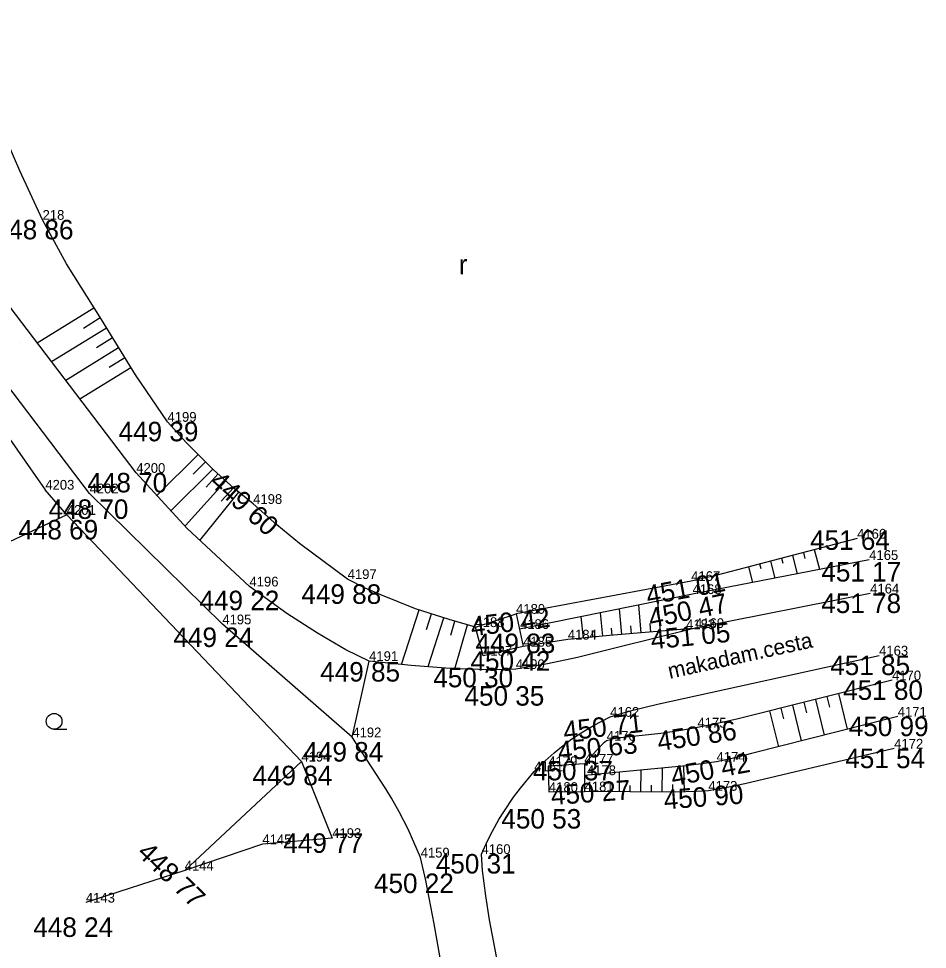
# Model space of a CAD drawing. Extents: x -559180 to -551373, y -1076947 to -1072071.
# Drawn here: x -553822.61 to -553776.05, y -1074354.88 to -1074307.18 of the extents above; entities that cross this region are included whole.
import ezdxf

# ---------------------------------------------------------------- set-up
doc = ezdxf.new("R2010")
doc.units = 0
for name, color, linetype in [('12_PLOTY', 7, 'Continuous'), ('17_KOMUNIKACE', 7, 'Continuous'), ('18_POLOHOPIS', 7, 'Continuous'), ('1_VODA_ZN', 7, 'Continuous'), ('26_SRAFY', 7, 'Continuous'), ('27_HRANA_PATA', 7, 'Continuous'), ('3_BODY', 7, 'Continuous'), ('45_ZN_KULTURY', 7, 'Continuous'), ('52_POPIS_UCELOVY', 7, 'Continuous'), ('6_VYSKY', 7, 'Continuous')]:
    doc.layers.add(name, color=color, linetype=linetype)

# ---------------------------------------------------------------- blocks, each defined once
blk = doc.blocks.new('ZAHRAD')
at = {"layer": '45_ZN_KULTURY'}
blk.add_line((0, 0), (0.65, 0.003), dxfattribs=at)
blk.add_circle((0, 0.403), 0.403, dxfattribs=at)
blk = doc.blocks.new('ROLE')
at = {"layer": '45_ZN_KULTURY'}
blk.add_text('r', height=1, dxfattribs=at).set_placement((0, 0.048))
blk = doc.blocks.new('POINT_DISPLAY')
blk.add_line((0, 0), (0, 0))

msp = doc.modelspace()

# ---------------------------------------------------------------- linework, layer by layer
at = {"layer": '12_PLOTY'}
for p, q in [((-553831.19, -1074317.2), (-553821.24, -1074331.32)), ((-553820.14, -1074332.61), (-553821.24, -1074331.32)), ((-553820.14, -1074332.61), (-553830.72, -1074337.57)), ((-553820.14, -1074332.61), (-553808.12, -1074345.25)), ((-553814.1, -1074350.84), (-553808.12, -1074345.25)), ((-553808.12, -1074345.25), (-553806.54, -1074349.17)), ((-553806.54, -1074349.17), (-553810.12, -1074349.49)), ((-553810.12, -1074349.49), (-553814.1, -1074350.84)), ((-553814.1, -1074350.84), (-553819.16, -1074352.48))]:
    msp.add_line(p, q, dxfattribs=at)
at = {"layer": '17_KOMUNIKACE'}
for p, q in [((-553816.58, -1074330.46), (-553824.62, -1074319.9)), ((-553818.97, -1074331.51), (-553826.63, -1074321.44)), ((-553812.17, -1074338.22), (-553818.97, -1074331.51)), ((-553778.98, -1074336.64), (-553787.95, -1074338.41)), ((-553805.51, -1074344.01), (-553812.17, -1074338.22)), ((-553805.51, -1074344.01), (-553804.65, -1074340.1))]:
    msp.add_line(p, q, dxfattribs=at)
for points in [[(-553810.78, -1074336.28), (-553813.982, -1074333.299), (-553816.58, -1074330.46)], [(-553804.65, -1074340.1), (-553805.841, -1074339.529), (-553807.295, -1074338.68), (-553808.874, -1074337.671), (-553810.78, -1074336.28)], [(-553787.95, -1074338.41), (-553793.978, -1074339.916), (-553795.517, -1074340.243), (-553797.14, -1074340.51)], [(-553797.14, -1074340.51), (-553798.541, -1074340.546), (-553800.498, -1074340.487), (-553802.489, -1074340.327), (-553804.65, -1074340.1)], [(-553792.3, -1074342.96), (-553791.796, -1074342.802), (-553791.137, -1074342.627), (-553789.874, -1074342.313), (-553778.52, -1074339.82)], [(-553796.19, -1074345.76), (-553795.632, -1074345.213), (-553795.174, -1074344.805), (-553794.713, -1074344.431), (-553794.264, -1074344.096), (-553793.936, -1074343.875), (-553793.696, -1074343.723), (-553793.159, -1074343.408), (-553792.3, -1074342.96)], [(-553802.01, -1074350.17), (-553802.647, -1074348.718), (-553803.103, -1074347.835), (-553803.495, -1074347.132), (-553803.795, -1074346.657), (-553805.51, -1074344.01)], [(-553798.89, -1074349.99), (-553798.585, -1074349.313), (-553798.333, -1074348.819), (-553798.004, -1074348.227), (-553797.742, -1074347.821), (-553797.248, -1074347.073), (-553796.899, -1074346.608), (-553796.19, -1074345.76)], [(-553799.54, -1074363.63), (-553801.319, -1074353.577), (-553801.736, -1074351.356), (-553802.01, -1074350.17)], [(-553796.65, -1074362.93), (-553798.484, -1074353.362), (-553798.673, -1074352.127), (-553798.833, -1074350.831), (-553798.89, -1074349.99)]]:
    msp.add_lwpolyline(points, dxfattribs=at)
at = {"layer": '18_POLOHOPIS'}
for p, q in [((-553799.2, -1074338.36), (-553797.12, -1074337.68)), ((-553797.12, -1074337.68), (-553796.76, -1074339.36)), ((-553798.81, -1074339.83), (-553799.2, -1074338.36)), ((-553796.76, -1074339.36), (-553798.81, -1074339.83)), ((-553793.62, -1074345.37), (-553795.47, -1074345.49)), ((-553793.62, -1074345.37), (-553793.61, -1074346.78)), ((-553795.47, -1074345.49), (-553795.44, -1074346.81)), ((-553795.44, -1074346.81), (-553793.61, -1074346.78))]:
    msp.add_line(p, q, dxfattribs=at)
at = {"layer": '26_SRAFY'}
for p, q in [((-553821.649, -1074323.803), (-553818.747, -1074321.994)), ((-553819.287, -1074323.035), (-553818.431, -1074322.501)), ((-553820.922, -1074324.758), (-553818.11, -1074323.02)), ((-553818.624, -1074324.04), (-553817.796, -1074323.528)), ((-553820.194, -1074325.713), (-553817.482, -1074324.036)), ((-553817.966, -1074325.038), (-553817.167, -1074324.544)), ((-553819.467, -1074326.669), (-553816.853, -1074325.052)), ((-553815.519, -1074331.62), (-553813.412, -1074329.514)), ((-553813.673, -1074330.523), (-553813.038, -1074329.889)), ((-553814.789, -1074332.386), (-553812.664, -1074330.263)), ((-553812.999, -1074331.192), (-553812.388, -1074330.516)), ((-553814.059, -1074333.153), (-553811.997, -1074330.87)), ((-553813.329, -1074333.919), (-553811.325, -1074331.453)), ((-553812.232, -1074331.917), (-553811.605, -1074331.223)), ((-553781.56, -1074335.409), (-553781.824, -1074334.4)), ((-553783.438, -1074335.111), (-553783.508, -1074334.841)), ((-553782.702, -1074335.63), (-553782.947, -1074334.694)), ((-553782.309, -1074334.839), (-553782.386, -1074334.547)), ((-553784.985, -1074336.072), (-553785.192, -1074335.282)), ((-553784.566, -1074335.383), (-553784.631, -1074335.135)), ((-553783.843, -1074335.851), (-553784.069, -1074334.988)), ((-553790.853, -1074337.232), (-553790.733, -1074338.663)), ((-553789.872, -1074337.033), (-553789.742, -1074338.58)), ((-553802.988, -1074340.274), (-553802.083, -1074337.48)), ((-553801.706, -1074338.478), (-553801.449, -1074337.685)), ((-553792.815, -1074337.629), (-553792.701, -1074338.832)), ((-553791.834, -1074337.43), (-553791.724, -1074338.746)), ((-553801.622, -1074340.384), (-553800.815, -1074337.89)), ((-553800.465, -1074338.772), (-553800.262, -1074338.058)), ((-553800.257, -1074340.494), (-553799.616, -1074338.242)), ((-553793.797, -1074337.828), (-553793.692, -1074338.926)), ((-553790.275, -1074338.175), (-553790.238, -1074338.622)), ((-553793.23, -1074338.534), (-553793.197, -1074338.879)), ((-553792.251, -1074338.41), (-553792.219, -1074338.788)), ((-553791.263, -1074338.293), (-553791.229, -1074338.705)), ((-553781.314, -1074343.898), (-553781.771, -1074342.067)), ((-553781.045, -1074342.469), (-553781.182, -1074341.92)), ((-553780.137, -1074343.6), (-553780.593, -1074341.773)), ((-553783.4, -1074343.059), (-553783.537, -1074342.508)), ((-553782.49, -1074344.196), (-553782.949, -1074342.361)), ((-553782.222, -1074342.764), (-553782.36, -1074342.214)), ((-553783.667, -1074344.495), (-553784.126, -1074342.655)), ((-553791.833, -1074345.792), (-553791.841, -1074346.793)), ((-553790.737, -1074345.688), (-553790.745, -1074346.801)), ((-553789.64, -1074345.583), (-553789.649, -1074346.809)), ((-553788.544, -1074345.479), (-553788.516, -1074346.805)), ((-553791.291, -1074346.48), (-553791.293, -1074346.797)), ((-553790.195, -1074346.454), (-553790.197, -1074346.805)), ((-553789.099, -1074346.428), (-553789.102, -1074346.813))]:
    msp.add_line(p, q, dxfattribs=at)
at = {"layer": '27_HRANA_PATA'}
for p, q in [((-553779.03, -1074334.92), (-553788.08, -1074336.67)), ((-553788.15, -1074336), (-553797.12, -1074337.68)), ((-553788.08, -1074336.67), (-553796.951, -1074338.466)), ((-553794.47, -1074339), (-553796.76, -1074339.36))]:
    msp.add_line(p, q, dxfattribs=at)
for points in [[(-553821.38, -1074317.49), (-553822.552, -1074314.986), (-553823.526, -1074312.733), (-553824.904, -1074309.437), (-553825.72, -1074307.18)], [(-553814.98, -1074327.84), (-553816.62, -1074325.429), (-553818.367, -1074322.604), (-553820.149, -1074319.746), (-553821.38, -1074317.49)], [(-553810.59, -1074332.05), (-553811.588, -1074331.239), (-553812.621, -1074330.306), (-553814.007, -1074328.919), (-553814.98, -1074327.84)], [(-553805.75, -1074335.9), (-553808.219, -1074334.073), (-553809.386, -1074333.123), (-553810.59, -1074332.05)], [(-553779.65, -1074333.83), (-553785.771, -1074335.434), (-553786.948, -1074335.737), (-553788.15, -1074336)], [(-553799.2, -1074338.36), (-553800.556, -1074337.974), (-553802.27, -1074337.419), (-553804.051, -1074336.713), (-553804.858, -1074336.359), (-553805.75, -1074335.9)], [(-553788.072, -1074338.44), (-553792.341, -1074338.798), (-553794.47, -1074339)], [(-553777.86, -1074341.09), (-553785.814, -1074343.077), (-553786.886, -1074343.324), (-553787.83, -1074343.51)], [(-553777.57, -1074342.95), (-553785.054, -1074344.846), (-553785.903, -1074345.056), (-553786.85, -1074345.26)], [(-553787.83, -1074343.51), (-553788.659, -1074343.661), (-553789.696, -1074343.817), (-553791.934, -1074344.05), (-553792.217, -1074344.11), (-553792.352, -1074344.148), (-553792.48, -1074344.19)], [(-553792.48, -1074344.19), (-553792.659, -1074344.333), (-553792.867, -1074344.538), (-553793.62, -1074345.37)], [(-553777.75, -1074344.59), (-553785.408, -1074346.393), (-553786.311, -1074346.59), (-553787.27, -1074346.75)], [(-553786.85, -1074345.26), (-553787.491, -1074345.359), (-553788.432, -1074345.468), (-553793.616, -1074345.962)], [(-553787.27, -1074346.75), (-553787.916, -1074346.792), (-553788.953, -1074346.814), (-553793.61, -1074346.78)]]:
    msp.add_lwpolyline(points, dxfattribs=at)

# ---------------------------------------------------------------- block references
at = {"layer": '1_VODA_ZN'}
for p in [(-553821.38, -1074317.49), (-553822.528, -1074323.769), (-553814.98, -1074327.84), (-553816.58, -1074330.46), (-553821.24, -1074331.32), (-553818.97, -1074331.51), (-553810.59, -1074332.05), (-553820.14, -1074332.61), (-553779.65, -1074333.83), (-553779.03, -1074334.92), (-553810.78, -1074336.28), (-553805.75, -1074335.9), (-553788.15, -1074336), (-553788.08, -1074336.67), (-553778.98, -1074336.64), (-553797.12, -1074337.68), (-553812.17, -1074338.22), (-553799.2, -1074338.36), (-553796.92, -1074338.46), (-553788.41, -1074338.47), (-553787.95, -1074338.41), (-553794.47, -1074339), (-553796.76, -1074339.36), (-553804.65, -1074340.1), (-553798.81, -1074339.83), (-553778.52, -1074339.82), (-553797.14, -1074340.51), (-553777.86, -1074341.09), (-553792.3, -1074342.96), (-553777.57, -1074342.95), (-553787.83, -1074343.51), (-553805.51, -1074344.01), (-553792.48, -1074344.19), (-553777.75, -1074344.59), (-553808.12, -1074345.25), (-553793.62, -1074345.37), (-553786.85, -1074345.26), (-553796.19, -1074345.76), (-553795.47, -1074345.49), (-553793.49, -1074345.95), (-553795.44, -1074346.81), (-553793.61, -1074346.78), (-553787.27, -1074346.75), (-553806.54, -1074349.17), (-553810.12, -1074349.49), (-553802.01, -1074350.17), (-553798.89, -1074349.99), (-553814.1, -1074350.84), (-553819.16, -1074352.48)]:
    msp.add_blockref('POINT_DISPLAY', p, dxfattribs=at)
at = {"layer": '45_ZN_KULTURY'}
for name, p in [('ROLE', (-553800.056, -1074320.324)), ('ZAHRAD', (-553820.788, -1074343.593))]:
    msp.add_blockref(name, p, dxfattribs=at)

# ---------------------------------------------------------------- texts
at = {"layer": '3_BODY'}
for s, p in [('218', (-553821.38, -1074317.49)), ('4199', (-553814.98, -1074327.84)), ('4200', (-553816.58, -1074330.46)), ('4203', (-553821.24, -1074331.32)), ('4202', (-553818.97, -1074331.51)), ('4198', (-553810.59, -1074332.05)), ('4201', (-553820.14, -1074332.61)), ('4166', (-553779.65, -1074333.83)), ('4165', (-553779.03, -1074334.92)), ('4197', (-553805.75, -1074335.9)), ('4196', (-553810.78, -1074336.28)), ('4167', (-553788.15, -1074336)), ('4168', (-553788.08, -1074336.67)), ('4164', (-553778.98, -1074336.64)), ('4189', (-553797.12, -1074337.68)), ('4195', (-553812.17, -1074338.22)), ('4188', (-553799.2, -1074338.36)), ('4186', (-553796.92, -1074338.46)), ('4183', (-553788.41, -1074338.47)), ('4169', (-553787.95, -1074338.41)), ('4184', (-553794.47, -1074339)), ('4185', (-553796.76, -1074339.36)), ('4191', (-553804.65, -1074340.1)), ('4187', (-553798.81, -1074339.83)), ('4163', (-553778.52, -1074339.82)), ('4190', (-553797.14, -1074340.51)), ('4170', (-553777.86, -1074341.09)), ('4162', (-553792.3, -1074342.96)), ('4171', (-553777.57, -1074342.95)), ('4175', (-553787.83, -1074343.51)), ('4192', (-553805.51, -1074344.01)), ('4176', (-553792.48, -1074344.19)), ('4172', (-553777.75, -1074344.59)), ('4194', (-553808.12, -1074345.25)), ('4177', (-553793.62, -1074345.37)), ('4174', (-553786.85, -1074345.26)), ('4161', (-553796.19, -1074345.76)), ('4179', (-553795.47, -1074345.49)), ('4178', (-553793.49, -1074345.95)), ('4180', (-553795.44, -1074346.81)), ('4181', (-553793.61, -1074346.78)), ('4173', (-553787.27, -1074346.75)), ('4193', (-553806.54, -1074349.17)), ('4145', (-553810.12, -1074349.49)), ('4159', (-553802.01, -1074350.17)), ('4160', (-553798.89, -1074349.99)), ('4144', (-553814.1, -1074350.84)), ('4143', (-553819.16, -1074352.48))]:
    msp.add_text(s, height=0.5, dxfattribs=at).set_placement(p)
at = {"layer": '52_POPIS_UCELOVY'}
msp.add_text('makadam.cesta', height=0.8, rotation=12.3839, dxfattribs=at).set_placement((-553789.251, -1074341.016))
at = {"layer": '6_VYSKY'}
for s, p in [('448 86', (-553823.885, -1074318.49)), ('449 39', (-553817.485, -1074328.84)), ('448 70', (-553819.085, -1074331.46)), ('448 70', (-553821.072, -1074332.818)), ('448 69', (-553822.622, -1074333.871)), ('451 64', (-553782.06, -1074334.403)), ('451 17', (-553781.481, -1074336.028)), ('449 88', (-553808.12, -1074337.171)), ('449 22', (-553813.339, -1074337.497)), ('451 78', (-553781.485, -1074337.64)), ('449 24', (-553814.675, -1074339.383)), ('449 83', (-553799.2, -1074339.694)), ('450 42', (-553799.455, -1074340.597)), ('449 85', (-553807.155, -1074341.154)), ('451 85', (-553781.025, -1074340.82)), ('450 30', (-553801.362, -1074341.447)), ('451 80', (-553780.365, -1074342.09)), ('450 35', (-553799.764, -1074342.387)), ('450 99', (-553780.075, -1074343.95)), ('449 84', (-553808.015, -1074345.254)), ('451 54', (-553780.255, -1074345.59)), ('450 37', (-553796.253, -1074346.217)), ('449 84', (-553810.625, -1074346.467)), ('450 53', (-553797.874, -1074348.687)), ('449 77', (-553809.045, -1074349.933)), ('450 31', (-553801.232, -1074350.99)), ('450 22', (-553804.4, -1074351.99)), ('448 24', (-553821.855, -1074354.239))]:
    msp.add_text(s, height=1, dxfattribs=at).set_placement(p)
for s, rotation, p in [('449 60', 317.8624, (-553812.895, -1074331.015)), ('451 01', 10.4933, (-553790.36, -1074337.245)), ('450 47', 11.7013, (-553790.223, -1074338.415)), ('450 42', 6.9867, (-553799.386, -1074338.838)), ('451 05', 5.5314, (-553790.175, -1074339.507)), ('450 71', 6.6323, (-553794.645, -1074344.2)), ('450 86', 8.4336, (-553789.81, -1074344.719)), ('450 63', 5.7752, (-553794.931, -1074345.23)), ('450 42', 10.5698, (-553789.087, -1074346.522)), ('450 27', 4.2729, (-553795.301, -1074347.489)), ('450 90', 4.2712, (-553789.521, -1074347.707)), ('448 77', 316.0381, (-553816.59, -1074349.993))]:
    msp.add_text(s, height=1, rotation=rotation, dxfattribs=at).set_placement(p)

doc.saveas('drawing.dxf')
